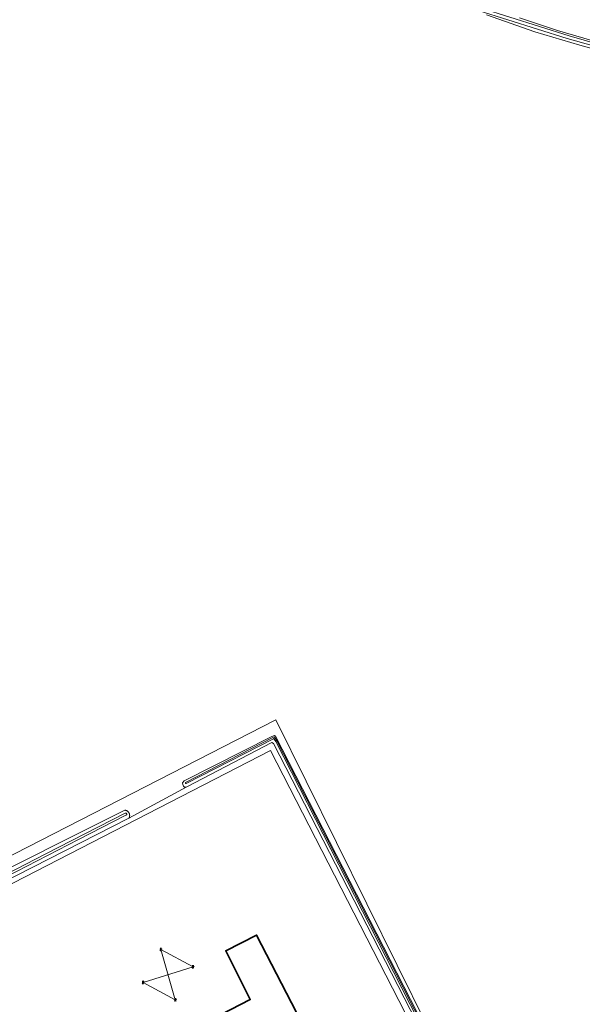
# Model space of a CAD drawing. Header units: metres. Extents: x 250001 to 257773, y 598992 to 609118.
# Tile 508 of 656: x 253746 to 253952, y 605348 to 605708. Entities that reach past the tile are written whole.
import ezdxf
from ezdxf.lldxf.tags import DXFTag

# ---------------------------------------------------------------- set-up
doc = ezdxf.new("R2010")
doc.units = ezdxf.units.M
for name, color, linetype, lineweight in [('B-WE-GR-GROENVOORZIENING-GV', 252, 'Continuous', 18), ('B-WE-IE-MEUBILAIR_WEGMEUBILAIR_HOOGSPANNINGSMAST-G', 252, 'Continuous', 18), ('B-WE-IE-MEUBILAIR_WEGMEUBILAIR_HOOGSPANNINGSMAST-S', 252, 'Continuous', 25), ('B-WE-KG-GRENS_PERCEEL-G', 150, 'KG-PERCEEL', 18), ('B-WE-OG-BEBOUWING-GV', 1, 'Continuous', 35), ('B-WE-OG-TERREIN_ERF-GV', 7, 'Continuous', 18), ('B-WE-OG-TERREIN_ONBEGROEID-GV', 252, 'Continuous', 18), ('B-WE-OG-WATER-GV', 252, 'Continuous', 18), ('B-WE-OG-WATER_SLOOT-GV', 252, 'Continuous', 18), ('B-WE-VH-ONVERHARD-GV', 252, 'Continuous', 18), ('X-XX-AL-REFERENTIE-G', 7, 'Continuous', 18)]:
    doc.layers.add(name, color=color, linetype=linetype, lineweight=lineweight)
doc.styles.get("Standard").update_dxf_attribs({"font": 'NLCS-ISO.ttf'})
tags = doc.linetypes.add('KG-PERCEEL', pattern='A,5.5,-2,["P",Standard,S=1.8,R=0,X=-0.5,Y=-0.9],-2,5.5,-2,[5,NLCS.SHX,S=0.75,R=0,X=0,Y=0],-2', length=19).pattern_tags.tags
tags[6] = DXFTag(74, 10)

# ---------------------------------------------------------------- blocks, each defined once
blk = doc.blocks.new('BS2021-132-Xref-KAD-20210617')
at = {"layer": 'B-WE-KG-GRENS_PERCEEL-G', "flags": 128}
blk.add_lwpolyline([(253778.9, 605103.93), (253895.76, 605163.82), (253928.51, 605272.36), (253839.73, 605451.94), (253696.62, 605378.51), (253493.39, 605774.79), (253562.46, 605853.27)], dxfattribs=at)
blk = doc.blocks.new('SKL-ET_HS_MAST-SO')
for p, q in [((0, 2.1), (-1.4, 1.8)), ((-1.4, 1.8), (-1.4, 1.6)), ((-1.4, 1.6), (0, 1.6)), ((0, 1.3), (-1.4, 1)), ((-1.4, 1), (-1.4, 0.9)), ((-1.4, 0.9), (0, 0.9)), ((-0.4, -0.4), (-0.1, 0.9)), ((0, 0), (-0.4, -0.4)), ((0, 0.5), (-0.2, 0.7)), ((0, 0.5), (-0.2, 0.3)), ((0, 0), (-0.2, 0.3)), ((-0.1, 0.9), (-0.1, 2)), ((0, 2.1), (1.4, 1.8)), ((1.4, 1.6), (0, 1.6)), ((0, 1.3), (1.4, 1)), ((1.4, 0.9), (0, 0.9)), ((0, 0.5), (0.2, 0.7)), ((0, 0.5), (0.2, 0.3)), ((0, 0), (0.2, 0.3)), ((0, 0), (0.4, -0.4)), ((0.1, 0.9), (0.1, 2)), ((0.4, -0.4), (0.1, 0.9)), ((1.4, 1.8), (1.4, 1.6)), ((1.4, 1), (1.4, 0.9)), ((-1, -1.8), (-0.4, -0.4)), ((-1, -1.8), (0, -0.8)), ((0, -0.8), (-0.4, -0.4)), ((0, -0.8), (0.4, -0.4)), ((1, -1.8), (0, -0.8)), ((1, -1.8), (0.4, -0.4))]:
    blk.add_line(p, q)
for points in [[(-1.4, -2), (-0.7, -2), (-0.7, -1.8), (-1.4, -1.8)], [(1.4, -2), (0.7, -2), (0.7, -1.8), (1.4, -1.8)]]:
    blk.add_lwpolyline(points, close=True)
blk = doc.blocks.new('BS2021-132-Xref-BGT-GRIJS-20210617-aangepast')
at = {"layer": 'B-WE-GR-GROENVOORZIENING-GV', "flags": 128}
for points in [[(253976.557, 605691.641), (253950.886, 605698.732), (253934.452, 605703.602), (253916.77, 605709.753)], [(253725.41, 605389.257), (253784.613, 605418.823), (253784.786, 605418.798), (253784.956, 605418.757), (253785.121, 605418.701), (253785.281, 605418.63), (253785.434, 605418.544), (253785.578, 605418.445), (253785.712, 605418.334), (253785.836, 605418.21), (253785.948, 605418.076), (253786.047, 605417.932), (253786.133, 605417.779), (253786.204, 605417.62), (253786.261, 605417.454), (253786.302, 605417.284), (253786.327, 605417.111), (253786.337, 605416.937), (253786.33, 605416.762), (253786.308, 605416.589), (253786.27, 605416.418), (253786.216, 605416.251), (253786.148, 605416.091), (253786.065, 605415.937), (253786.029, 605415.88), (253807.255, 605427.363), (253806.433, 605427.302), (253806.023, 605427.587), (253805.74, 605428.283), (253805.583, 605428.884), (253806.225, 605429.574), (253838.31, 605445.822), (253839.227, 605446.105), (253839.606, 605445.883), (253911.206, 605306.277)]]:
    blk.add_lwpolyline(points, dxfattribs=at)
at = {"layer": 'B-WE-IE-MEUBILAIR_WEGMEUBILAIR_HOOGSPANNINGSMAST-G', "flags": 128}
blk.add_lwpolyline([(253797.719, 605367.865), (253809.508, 605361.519), (253791.226, 605355.802), (253803.015, 605349.456)], close=True, dxfattribs=at)
at = {"layer": 'B-WE-OG-BEBOUWING-GV', "flags": 128}
blk.add_lwpolyline([(253883.735, 605274.31), (253832.735, 605373.119), (253821.429, 605367.429), (253830.421, 605349.56), (253815.941, 605342.104), (253855.849, 605259.987), (253861.356, 605262.83), (253867.337, 605251.247), (253861.801, 605248.389), (253872.981, 605226.549), (253903.642, 605242.381), (253892.978, 605263.034), (253886.061, 605259.462), (253879.519, 605272.133)], close=True, dxfattribs=at)
at = {"layer": 'B-WE-OG-TERREIN_ERF-GV', "flags": 128}
for points in [[(253924.513, 605271.585), (253837.759, 605440.655), (253674.385, 605356.481), (253679.962, 605345.155), (253684.405, 605336.131), (253685.39, 605334.13), (253691.392, 605322.438), (253739.97, 605227.8), (253742.329, 605223.223), (253782.489, 605145.304), (253785.446, 605139.567), (253787.81, 605134.98), (253788.555, 605133.456), (253793.969, 605122.378), (253796.562, 605117.071), (253892.441, 605166.321)], [(253832.735, 605373.119), (253883.735, 605274.31), (253879.519, 605272.133), (253886.061, 605259.462), (253892.978, 605263.034), (253903.642, 605242.381), (253872.981, 605226.549), (253861.801, 605248.389), (253867.337, 605251.247), (253861.356, 605262.83), (253855.849, 605259.987), (253815.941, 605342.104), (253830.421, 605349.56), (253821.429, 605367.429)]]:
    blk.add_lwpolyline(points, close=True, dxfattribs=at)
at = {"layer": 'B-WE-OG-TERREIN_ONBEGROEID-GV', "flags": 128}
blk.add_lwpolyline([(253928.781, 605708.642), (253942.715, 605703.994), (253964.909, 605697.59), (253975.937, 605694.361), (253988.895, 605690.503), (254000, 605687.49), (254003.11, 605686.56), (254016.72, 605682.08), (254022.502, 605681.657), (254026.671, 605680.701), (254028.243, 605682.751), (254029.678, 605688.149), (254031.249, 605692.865), (254033.436, 605693.001), (254034.731, 605697.295), (254027.95, 605699.09), (254029.69, 605705.61), (254030.71, 605705.33), (254034.735, 605720.541)], dxfattribs=at)
at = {"layer": 'B-WE-OG-WATER-GV', "flags": 128}
for points in [[(253733.494, 605390.594), (253767.621, 605408.054), (253784.962, 605417.014), (253785.035, 605417.034), (253785.102, 605417.069), (253785.161, 605417.117), (253785.208, 605417.177), (253785.241, 605417.245), (253785.26, 605417.319), (253785.263, 605417.394), (253785.25, 605417.469), (253785.221, 605417.54), (253785.179, 605417.603), (253785.124, 605417.655), (253785.059, 605417.695), (253784.988, 605417.721), (253784.913, 605417.731), (253784.837, 605417.725), (253784.764, 605417.704), (253784.742, 605417.694), (253755.488, 605402.752), (253695.271, 605371.624)], [(253913.717, 605711.313), (253946.258, 605701.083), (253979.209, 605691.885)], [(253979.813, 605692.57), (253946.924, 605702.048), (253914.383, 605712.278)], [(253910.464, 605306.45), (253886.255, 605353.99), (253840.142, 605444.153), (253839.349, 605445.427), (253839.258, 605445.55), (253839.194, 605445.597), (253839.111, 605445.606), (253838.945, 605445.563), (253838.673, 605445.428), (253806.761, 605429.005), (253806.723, 605428.929), (253806.72, 605428.861), (253806.734, 605428.78), (253806.753, 605428.729), (253806.796, 605428.642), (253806.825, 605428.61), (253806.868, 605428.587), (253806.93, 605428.563), (253806.989, 605428.56), (253838.867, 605444.991), (253838.949, 605445.016), (253839.034, 605445.008), (253839.102, 605444.975), (253839.166, 605444.905), (253839.205, 605444.84), (253839.707, 605443.906), (253885.809, 605353.762), (253910.018, 605306.223)]]:
    blk.add_lwpolyline(points, dxfattribs=at)
at = {"layer": 'B-WE-OG-WATER_SLOOT-GV', "flags": 128}
for points in [[(253739.198, 605392.043), (253786.029, 605415.88), (253786.065, 605415.937), (253786.148, 605416.091), (253786.216, 605416.251), (253786.27, 605416.418), (253786.308, 605416.589), (253786.33, 605416.762), (253786.337, 605416.937), (253786.327, 605417.111), (253786.302, 605417.284), (253786.261, 605417.454), (253786.204, 605417.62), (253786.133, 605417.779), (253786.047, 605417.932), (253785.948, 605418.076), (253785.836, 605418.21), (253785.712, 605418.334), (253785.578, 605418.445), (253785.434, 605418.544), (253785.281, 605418.63), (253785.121, 605418.701), (253784.956, 605418.757), (253784.786, 605418.798), (253784.613, 605418.823), (253725.41, 605389.257)], [(253695.271, 605371.624), (253755.488, 605402.752), (253784.742, 605417.694), (253784.764, 605417.704), (253784.837, 605417.725), (253784.913, 605417.731), (253784.988, 605417.721), (253785.059, 605417.695), (253785.124, 605417.655), (253785.179, 605417.603), (253785.221, 605417.54), (253785.25, 605417.469), (253785.263, 605417.394), (253785.26, 605417.319), (253785.241, 605417.245), (253785.208, 605417.177), (253785.161, 605417.117), (253785.102, 605417.069), (253785.035, 605417.034), (253784.962, 605417.014), (253767.621, 605408.054), (253733.494, 605390.594)], [(253916.77, 605709.753), (253934.452, 605703.602), (253950.886, 605698.732), (253976.557, 605691.641)], [(253964.909, 605697.59), (253942.715, 605703.994), (253928.781, 605708.642)], [(253914.383, 605712.278), (253946.924, 605702.048), (253979.813, 605692.57)], [(253979.209, 605691.885), (253946.258, 605701.083), (253913.717, 605711.313)], [(253910.018, 605306.223), (253885.809, 605353.762), (253839.707, 605443.906), (253839.205, 605444.84), (253839.166, 605444.905), (253839.102, 605444.975), (253839.034, 605445.008), (253838.949, 605445.016), (253838.867, 605444.991), (253806.989, 605428.56), (253806.93, 605428.563), (253806.868, 605428.587), (253806.825, 605428.61), (253806.796, 605428.642), (253806.753, 605428.729), (253806.734, 605428.78), (253806.72, 605428.861), (253806.723, 605428.929), (253806.761, 605429.005), (253838.673, 605445.428), (253838.945, 605445.563), (253839.111, 605445.606), (253839.194, 605445.597), (253839.258, 605445.55), (253839.349, 605445.427), (253840.142, 605444.153), (253886.255, 605353.99), (253910.464, 605306.45)]]:
    blk.add_lwpolyline(points, dxfattribs=at)
blk.add_lwpolyline([(253839.606, 605445.883), (253839.227, 605446.105), (253838.31, 605445.822), (253806.225, 605429.574), (253805.583, 605428.884), (253805.74, 605428.283), (253806.023, 605427.587), (253806.433, 605427.302), (253807.255, 605427.363), (253838.266, 605443.55), (253838.898, 605443.169), (253909.372, 605306.028), (253909.782, 605305.458), (253910.351, 605305.488), (253911.206, 605306.277)], close=True, dxfattribs=at)
at = {"layer": 'B-WE-VH-ONVERHARD-GV', "flags": 128}
blk.add_lwpolyline([(253909.372, 605306.028), (253838.898, 605443.169), (253838.266, 605443.55), (253807.255, 605427.363), (253786.029, 605415.88), (253739.198, 605392.043), (253678.634, 605361.405), (253676.103, 605360.462), (253674.838, 605360.338), (253673.55, 605360.44), (253674.385, 605356.481), (253837.759, 605440.655), (253924.513, 605271.585)], dxfattribs=at)
at = {"layer": 'B-WE-IE-MEUBILAIR_WEGMEUBILAIR_HOOGSPANNINGSMAST-S', "xscale": 0.2, "yscale": 0.2, "zscale": 0.2}
for p in [(253797.719, 605367.865), (253809.508, 605361.519), (253791.226, 605355.802), (253803.015, 605349.456)]:
    blk.add_blockref('SKL-ET_HS_MAST-SO', p, dxfattribs=at)

msp = doc.modelspace()

# ---------------------------------------------------------------- block references
at = {"layer": 'X-XX-AL-REFERENTIE-G'}
for name in ['BS2021-132-Xref-BGT-GRIJS-20210617-aangepast', 'BS2021-132-Xref-KAD-20210617']:
    msp.add_blockref(name, (0, 0), dxfattribs=at)

doc.saveas('drawing.dxf')
